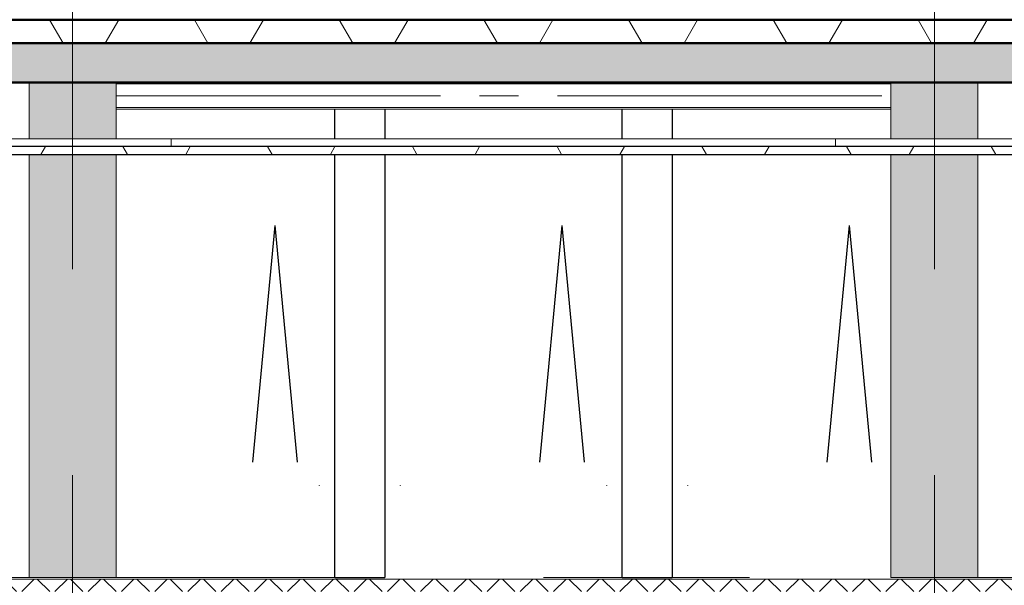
# Model space of a CAD drawing. Extents: x 50445 to 145605, y -10968 to 41989.
# Tile 300 of 338: x 90858 to 97143, y 15637 to 19247. Entities that reach past the tile are written whole.
import ezdxf

# ---------------------------------------------------------------- set-up
doc = ezdxf.new("R2010")
doc.units = 0
doc.header["$LTSCALE"] = 414.30304
doc.header["$MEASUREMENT"] = 0
doc.linetypes.add('B0204', pattern=[6.8, 5, -0.6, 0.6, -0.6])
doc.linetypes.add('stramien', pattern=[22.225, 12.7, -3.175, 3.175, -3.175])
doc.layers.get('0').update_dxf_attribs({"linetype": 'CONTINUOUS'})
for name, color, linetype, lineweight in [('A-CLNG-PATT', 5, 'CONTINUOUS', 25), ('A-CLNG-SUSP', 5, 'CONTINUOUS', 25), ('A-DETL', 5, 'CONTINUOUS', 18), ('A-FLOR-OTLN', 6, 'CONTINUOUS', 18), ('A-FLOR-PATT', 8, 'CONTINUOUS', 50), ('A-GENM', 6, 'CONTINUOUS', 18), ('A-GLAZ', 6, 'CONTINUOUS', 18), ('A-GLAZ-GLAS', 6, 'CONTINUOUS', 25), ('A-ROOF', 4, 'CONTINUOUS', 18), ('I-WALL', 2, 'CONTINUOUS', 25), ('S-BEAM', 4, 'CONTINUOUS', 18), ('S-GRID', 1, 'CONTINUOUS', 18)]:
    doc.layers.add(name, color=color, linetype=linetype, lineweight=lineweight)
doc.layers.get('A-GLAZ').off()
pattern_1 = [(60, (114825.1, 10064.8), (-692.82, 400), []), (120, (114825.1, 10064.8), (-692.82, -400), [])]

# ---------------------------------------------------------------- blocks, each defined once
blk = doc.blocks.new('42_KA leemstuc betonkolomafwerking - Type-V56-plotview doorsnede C C  -  1 op 100')
at = {"layer": 'A-GENM'}
h = blk.add_hatch(color=256, dxfattribs=at)
h.paths.add_polyline_path([(10293.6, 8020), (10293.6, 10720), (9739.6, 10720), (9739.6, 8020), (9880.5, 8020)], flags=0)
h.paths.add_polyline_path([(9739.6, 10820), (10293.6, 10820), (10293.6, 11180), (9739.6, 11180), (9739.6, 11147.8)], flags=0)
for p, q in [((9739.6, 11180), (9739.6, 10820)), ((10293.6, 11180), (10293.6, 10820)), ((9739.6, 10720), (9739.6, 8020)), ((10293.6, 10720), (10293.6, 8020)), ((9739.6, 8020), (10293.6, 8020))]:
    blk.add_line(p, q, dxfattribs=at)
blk = doc.blocks.new('27_KA_dakisolatie onder afschot zuidkant - 27_KA_dakisolatie onder afschot zuidkant-8078481-plotview doorsnede C C  -  1 op 100')
at = {"layer": 'A-ROOF', "lineweight": 50}
blk.add_line((4266.6, 18580), (20830.4, 18580), dxfattribs=at)
blk = doc.blocks.new('31_KA_Houten kozijn draaiend deel metselwerkgevel - Type-11561872-plotview doorsnede C C  -  1 op 100')
at = {"layer": 'A-GLAZ-GLAS'}
for p in [(5665.8, 15755.8), (5950.7, 15755.8)]:
    blk.add_line(p, (5808.3, 17266), dxfattribs=at)
blk = doc.blocks.new('3073_04 constructie_abt_export 08-11-2012_rvt-1-plotview doorsnede C C  -  1 op 100')
at = {"layer": 'A-FLOR-PATT', "lineweight": 18}
blk.add_hatch(color=7, dxfattribs=at).paths.add_polyline_path([(5321.6, 18180), (19283.6, 18180), (19283.6, 18430), (5321.6, 18430)], flags=0)
at = {"layer": 'A-FLOR-OTLN', "color": 90, "lineweight": 50}
for p, q in [((19283.6, 18430), (5321.6, 18430)), ((5321.6, 18180), (19283.6, 18180))]:
    blk.add_line(p, q, dxfattribs=at)
blk = doc.blocks.new('28_ABT-C_staal_HEA_ligger - HEA180-2705066-plotview doorsnede C C  -  1 op 100')
at = {"layer": 'S-BEAM', "color": 170, "lineweight": 5}
for p, q in [((10293.6, 18170.5), (15239.6, 18170.5)), ((10293.6, 18018.5), (15239.6, 18018.5)), ((10293.6, 18009), (15239.6, 18009))]:
    blk.add_line(p, q, dxfattribs=at)
at = {"layer": 'S-BEAM', "linetype": 'B0204', "lineweight": 5}
blk.add_line((10293.6, 18094.5), (15239.6, 18094.5), dxfattribs=at)
blk = doc.blocks.new('10844_ABT model nieuw_export 08-11-2012_rvt-1-plotview doorsnede C C  -  1 op 100')
at = {"color": 170, "lineweight": 5}
blk.add_blockref('28_ABT-C_staal_HEA_ligger - HEA180-2705066-plotview doorsnede C C  -  1 op 100', (0, 0), dxfattribs=at)

msp = doc.modelspace()

# ---------------------------------------------------------------- hatches: boundary and pattern name
at = {"layer": 'A-CLNG-PATT', "lineweight": 18}
h = msp.add_hatch(dxfattribs=at)
h.set_pattern_fill('FP_21', color=256, angle=150, style=0, pattern_type=2)
h.set_pattern_definition(pattern_1)
h.paths.add_polyline_path([(86324.1, 18387.2), (123568.1, 18387.2), (123568.1, 18437.2), (86324.1, 18437.2)], flags=0)
h.paths.add_polyline_path([(134568.5, 18387.2), (134568.5, 18437.2), (130323.3, 18437.2), (130323.3, 18387.2), (134473.4, 18387.2)], flags=0)
h.paths.add_polyline_path([(123668.1, 18387.2), (123668.5, 18387.2), (123668.1, 18396.4)], flags=0)
at = {"layer": 'A-FLOR-PATT', "lineweight": 18}
h = msp.add_hatch(dxfattribs=at)
h.set_pattern_fill('FP_21', color=256, angle=150, style=0, pattern_type=2)
h.set_pattern_definition(pattern_1)
h.paths.add_polyline_path([(101635, 19097.2), (102010.1, 19097.2), (102010.1, 19247.2), (85446.6, 19247.2), (85446.6, 19097.2), (101078.5, 19097.2)], flags=0)
h = msp.add_hatch(dxfattribs=at)
h.set_pattern_fill('FP_6', color=256, angle=135, style=0, pattern_type=2)
h.set_pattern_definition([(45, (114825.1, 10064.78), (-106.066, 106.066), []), (135, (114825.1, 10064.78), (-106.066, -106.066), [])])
h.paths.add_polyline_path([(108870.6, 15597.2), (124314.2, 15597.2), (124314.2, 15677.2), (85546.1, 15677.2), (85546.1, 15597.2), (107757.4, 15597.2)], flags=0)
h.paths.add_polyline_path([(135366.1, 15597.2), (135365.8, 15677.2), (129430.2, 15677.2), (129430.2, 15597.2), (135030, 15597.2)], flags=0)

# ---------------------------------------------------------------- linework, layer by layer
at = {"layer": 'A-CLNG-SUSP'}
for p, q in [((123568.1, 18437.2), (86324.1, 18437.2)), ((86324.1, 18387.2), (123568.1, 18387.2))]:
    msp.add_line(p, q, dxfattribs=at)
at = {"layer": 'A-DETL', "linetype": 'stramien'}
for p, q in [((137516.8, 19097.2), (76916.8, 19097.2)), ((129716.8, 15687.2), (76916.8, 15687.2))]:
    msp.add_line(p, q, dxfattribs=at)
at = {"layer": 'A-FLOR-OTLN', "lineweight": 50}
for p, q in [((102010.1, 19247.2), (85446.6, 19247.2)), ((85446.6, 19097.2), (102010.1, 19097.2))]:
    msp.add_line(p, q, dxfattribs=at)
at = {"layer": 'A-FLOR-OTLN'}
for p, q in [((96806.1, 15677.2), (85546.1, 15677.2)), ((124314.2, 15677.2), (96806.1, 15677.2))]:
    msp.add_line(p, q, dxfattribs=at)
at = {"layer": 'A-GENM'}
for p, q in [((90568.3, 18487.2), (91823.9, 18487.2)), ((91823.9, 18487.2), (96065.3, 18487.2)), ((91823.9, 18487.2), (91823.9, 18437.2)), ((96065.3, 18487.2), (97324, 18487.2)), ((96065.3, 18437.2), (96065.3, 18487.2))]:
    msp.add_line(p, q, dxfattribs=at)
at = {"layer": 'I-WALL'}
for p, q in [((92869.5, 18487.2), (92869.5, 18676.2)), ((93189.5, 18676.2), (93189.5, 18487.2)), ((94702.8, 18487.2), (94702.8, 18676.2)), ((95022.8, 18676.2), (95022.8, 18487.2)), ((92869.5, 15687.2), (92869.5, 18387.2)), ((93189.5, 18387.2), (93189.5, 15687.2)), ((94702.8, 15687.2), (94702.8, 18387.2)), ((95022.8, 18387.2), (95022.8, 15687.2)), ((92769.3, 16274.2), (92769.3, 16272.2)), ((93289.6, 16272.2), (93289.6, 16274.2)), ((94602.6, 16274.2), (94602.6, 16272.2)), ((95123, 16272.2), (95123, 16274.2)), ((92869.5, 15687.2), (93189.5, 15687.2)), ((94702.8, 15687.2), (95022.8, 15687.2))]:
    msp.add_line(p, q, dxfattribs=at)
at = {"layer": 'S-GRID', "linetype": 'stramien'}
for p, q in [((91196.1, -9967.8), (91196.1, 31258.5)), ((96696.1, -9967.8), (96696.1, 31258.5))]:
    msp.add_line(p, q, dxfattribs=at)

# ---------------------------------------------------------------- block references
at = {"lineweight": 5}
for name in ['10844_ABT model nieuw_export 08-11-2012_rvt-1-plotview doorsnede C C  -  1 op 100', '3073_04 constructie_abt_export 08-11-2012_rvt-1-plotview doorsnede C C  -  1 op 100']:
    msp.add_blockref(name, (81179.5, 667.2), dxfattribs=at)
at = {"layer": 'A-GENM'}
for p in [(81179.5, 7667.2), (86679.5, 7667.2)]:
    msp.add_blockref('42_KA leemstuc betonkolomafwerking - Type-V56-plotview doorsnede C C  -  1 op 100', p, dxfattribs=at)
at = {"layer": 'A-GLAZ', "lineweight": 25}
for p in [(86679.5, 667.2), (88512.9, 667.2), (90346.2, 667.2)]:
    msp.add_blockref('31_KA_Houten kozijn draaiend deel metselwerkgevel - Type-11561872-plotview doorsnede C C  -  1 op 100', p, dxfattribs=at)
at = {"layer": 'A-ROOF'}
msp.add_blockref('27_KA_dakisolatie onder afschot zuidkant - 27_KA_dakisolatie onder afschot zuidkant-8078481-plotview doorsnede C C  -  1 op 100', (81179.5, 667.2), dxfattribs=at)

doc.saveas('drawing.dxf')
